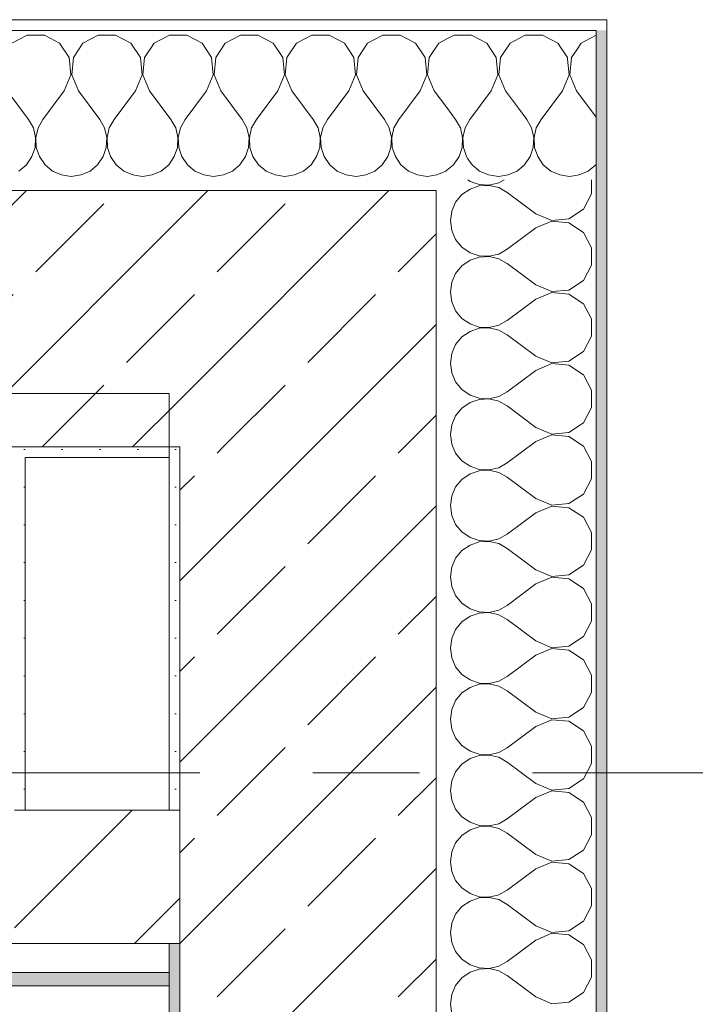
# Model space of a CAD drawing. Header units: metres. Extents: x -3.6 to 84.5, y -11 to 16.8.
# Tile 386 of 389: x 61.9 to 62.5, y 12.9 to 13.9. Entities that reach past the tile are written whole.
import ezdxf

# ---------------------------------------------------------------- set-up
doc = ezdxf.new("R2010")
doc.units = ezdxf.units.M
doc.header["$MEASUREMENT"] = 0
doc.linetypes.add('Strichlinie doppelt', pattern=[0.546806, 0.264583, -0.105833, 0.070556, -0.105833])
doc.linetypes.add('Wipeout_Contour', pattern=[1, 0, -1])
for name, color, linetype in [('451 - Universal.Achsen Raster', 7, 'Continuous'), ('604 - Struktur.Wand Aussen', 7, 'Continuous'), ('605 - Struktur.Wand Innen', 7, 'Continuous'), ('607 - Struktur.Stütze', 7, 'Continuous'), ('Neubau_653 - Abdeckung.TB Verkofferung', 7, 'Continuous')]:
    doc.layers.add(name, color=color, linetype=linetype)
pattern_1 = [(45, (0, 0), (-0.01767767, 0.01767767), [0, -0.025])]
pattern_2 = [(0, (0, 0), (0, 0.08660254), [0, -0.05]), (0, (0.025, 0.0433), (0, 0.08660254), [0, -0.05])]
pattern_3 = [(45, (0, 0), (-0.08485281, 0.08485281), []), (45, (-0.04243, 0.04243), (-0.08485281, 0.08485281), [0.09, -0.03])]
pattern_4 = [(45, (0, 0), (-0.06363961, 0.06363961), [])]

# ---------------------------------------------------------------- blocks, each defined once
blk = doc.blocks.new('*X17')
at = {"layer": '604 - Struktur.Wand Aussen', "color": 7, "linetype": 'Continuous', "lineweight": 5}
for p, q in [((62.30463, 13.705), (62.30678, 13.70352)), ((62.30678, 13.70352), (62.3155, 13.70058)), ((62.3155, 13.69942), (62.30678, 13.69648)), ((62.3155, 13.70058), (62.32469, 13.70013)), ((62.32469, 13.69987), (62.3155, 13.69942)), ((62.32469, 13.70013), (62.33364, 13.70222)), ((62.33364, 13.69778), (62.32469, 13.69987)), ((62.33364, 13.70222), (62.33868, 13.705)), ((62.42069, 13.69188), (62.42069, 13.705)), ((62.2992, 13.69127), (62.29334, 13.68419)), ((62.30678, 13.69648), (62.2992, 13.69127)), ((62.34169, 13.69333), (62.33364, 13.69778)), ((62.36836, 13.67333), (62.34169, 13.69333)), ((62.41302, 13.67757), (62.42069, 13.69188)), ((62.29334, 13.68419), (62.28963, 13.67578)), ((62.28963, 13.67578), (62.28836, 13.66667)), ((62.36836, 13.67333), (62.38333, 13.66705)), ((62.39949, 13.66858), (62.41302, 13.67757)), ((62.28836, 13.66667), (62.28963, 13.65756)), ((62.38333, 13.66629), (62.36836, 13.66)), ((62.38333, 13.66705), (62.39949, 13.66858)), ((62.39949, 13.66475), (62.38333, 13.66629)), ((62.41302, 13.65576), (62.39949, 13.66475)), ((62.28963, 13.65756), (62.29334, 13.64914)), ((62.36836, 13.66), (62.34169, 13.64)), ((62.42069, 13.64145), (62.41302, 13.65576)), ((62.29334, 13.64914), (62.2992, 13.64206)), ((62.2992, 13.64206), (62.30678, 13.63685)), ((62.30678, 13.63685), (62.3155, 13.63391)), ((62.32469, 13.63347), (62.33364, 13.63555)), ((62.33364, 13.63555), (62.34169, 13.64)), ((62.42069, 13.62521), (62.42069, 13.64145)), ((62.30678, 13.62981), (62.2992, 13.62461)), ((62.3155, 13.63275), (62.30678, 13.62981)), ((62.3155, 13.63391), (62.32469, 13.63347)), ((62.32469, 13.6332), (62.3155, 13.63275)), ((62.33364, 13.63112), (62.32469, 13.6332)), ((62.34169, 13.62667), (62.33364, 13.63112)), ((62.36836, 13.60667), (62.34169, 13.62667)), ((62.41302, 13.6109), (62.42069, 13.62521)), ((62.29334, 13.61752), (62.28963, 13.60911)), ((62.2992, 13.62461), (62.29334, 13.61752)), ((62.28963, 13.60911), (62.28836, 13.6)), ((62.36836, 13.60667), (62.38333, 13.60038)), ((62.39949, 13.60192), (62.41302, 13.6109)), ((62.28836, 13.6), (62.28963, 13.59089)), ((62.38333, 13.59962), (62.36836, 13.59333)), ((62.38333, 13.60038), (62.39949, 13.60192)), ((62.39949, 13.59808), (62.38333, 13.59962)), ((62.41302, 13.5891), (62.39949, 13.59808)), ((62.28963, 13.59089), (62.29334, 13.58248)), ((62.36836, 13.59333), (62.34169, 13.57333)), ((62.42069, 13.57479), (62.41302, 13.5891)), ((62.29334, 13.58248), (62.2992, 13.57539)), ((62.2992, 13.57539), (62.30678, 13.57019)), ((62.30678, 13.57019), (62.3155, 13.56725)), ((62.33364, 13.56888), (62.34169, 13.57333)), ((62.42069, 13.55855), (62.42069, 13.57479)), ((62.30678, 13.56315), (62.2992, 13.55794)), ((62.3155, 13.56609), (62.30678, 13.56315)), ((62.3155, 13.56725), (62.32469, 13.5668)), ((62.32469, 13.56653), (62.3155, 13.56609)), ((62.32469, 13.5668), (62.33364, 13.56888)), ((62.33364, 13.56445), (62.32469, 13.56653)), ((62.34169, 13.56), (62.33364, 13.56445)), ((62.2992, 13.55794), (62.29334, 13.55086)), ((62.36836, 13.54), (62.34169, 13.56)), ((62.41302, 13.54424), (62.42069, 13.55855)), ((62.28963, 13.54244), (62.28836, 13.53333)), ((62.29334, 13.55086), (62.28963, 13.54244)), ((62.39949, 13.53525), (62.41302, 13.54424)), ((62.28836, 13.53333), (62.28963, 13.52422)), ((62.36836, 13.54), (62.38333, 13.53371)), ((62.38333, 13.53295), (62.36836, 13.52667)), ((62.38333, 13.53371), (62.39949, 13.53525)), ((62.39949, 13.53142), (62.38333, 13.53295)), ((62.28963, 13.52422), (62.29334, 13.51581)), ((62.36836, 13.52667), (62.34169, 13.50667)), ((62.41302, 13.52243), (62.39949, 13.53142)), ((62.29334, 13.51581), (62.2992, 13.50873)), ((62.42069, 13.50812), (62.41302, 13.52243)), ((62.2992, 13.50873), (62.30678, 13.50352)), ((62.33364, 13.50222), (62.34169, 13.50667)), ((62.42069, 13.49188), (62.42069, 13.50812)), ((62.30678, 13.49648), (62.2992, 13.49127)), ((62.30678, 13.50352), (62.3155, 13.50058)), ((62.3155, 13.49942), (62.30678, 13.49648)), ((62.3155, 13.50058), (62.32469, 13.50013)), ((62.32469, 13.49987), (62.3155, 13.49942)), ((62.32469, 13.50013), (62.33364, 13.50222)), ((62.33364, 13.49778), (62.32469, 13.49987)), ((62.34169, 13.49333), (62.33364, 13.49778)), ((62.2992, 13.49127), (62.29334, 13.48419)), ((62.36836, 13.47333), (62.34169, 13.49333)), ((62.41302, 13.47757), (62.42069, 13.49188)), ((62.29334, 13.48419), (62.28963, 13.47578)), ((62.28963, 13.47578), (62.28836, 13.46667)), ((62.36836, 13.47333), (62.38333, 13.46705)), ((62.38333, 13.46705), (62.39949, 13.46858)), ((62.39949, 13.46858), (62.41302, 13.47757)), ((62.28836, 13.46667), (62.28963, 13.45756)), ((62.36836, 13.46), (62.34169, 13.44)), ((62.38333, 13.46629), (62.36836, 13.46)), ((62.39949, 13.46475), (62.38333, 13.46629)), ((62.41302, 13.45576), (62.39949, 13.46475)), ((62.28963, 13.45756), (62.29334, 13.44914)), ((62.42069, 13.44145), (62.41302, 13.45576)), ((62.29334, 13.44914), (62.2992, 13.44206)), ((62.2992, 13.44206), (62.30678, 13.43685)), ((62.42069, 13.42521), (62.42069, 13.44145)), ((62.30678, 13.43685), (62.3155, 13.43391)), ((62.3155, 13.43275), (62.30678, 13.42981)), ((62.3155, 13.43391), (62.32469, 13.43347)), ((62.32469, 13.4332), (62.3155, 13.43275)), ((62.32469, 13.43347), (62.33364, 13.43555)), ((62.33364, 13.43112), (62.32469, 13.4332)), ((62.33364, 13.43555), (62.34169, 13.44)), ((62.2992, 13.42461), (62.29334, 13.41752)), ((62.30678, 13.42981), (62.2992, 13.42461)), ((62.34169, 13.42667), (62.33364, 13.43112)), ((62.36836, 13.40667), (62.34169, 13.42667)), ((62.41302, 13.4109), (62.42069, 13.42521)), ((62.29334, 13.41752), (62.28963, 13.40911)), ((62.28963, 13.40911), (62.28836, 13.4)), ((62.36836, 13.40667), (62.38333, 13.40038)), ((62.39949, 13.40192), (62.41302, 13.4109)), ((62.28836, 13.4), (62.28963, 13.39089)), ((62.38333, 13.39962), (62.36836, 13.39333)), ((62.38333, 13.40038), (62.39949, 13.40192)), ((62.39949, 13.39808), (62.38333, 13.39962)), ((62.41302, 13.3891), (62.39949, 13.39808)), ((62.28963, 13.39089), (62.29334, 13.38248)), ((62.36836, 13.39333), (62.34169, 13.37333)), ((62.42069, 13.37479), (62.41302, 13.3891)), ((62.29334, 13.38248), (62.2992, 13.37539)), ((62.2992, 13.37539), (62.30678, 13.37019)), ((62.30678, 13.37019), (62.3155, 13.36725)), ((62.3155, 13.36725), (62.32469, 13.3668)), ((62.32469, 13.3668), (62.33364, 13.36888)), ((62.33364, 13.36888), (62.34169, 13.37333)), ((62.42069, 13.35855), (62.42069, 13.37479)), ((62.2992, 13.35794), (62.29334, 13.35086)), ((62.30678, 13.36315), (62.2992, 13.35794)), ((62.3155, 13.36609), (62.30678, 13.36315)), ((62.32469, 13.36653), (62.3155, 13.36609)), ((62.33364, 13.36445), (62.32469, 13.36653)), ((62.34169, 13.36), (62.33364, 13.36445)), ((62.36836, 13.34), (62.34169, 13.36)), ((62.41302, 13.34424), (62.42069, 13.35855)), ((62.29334, 13.35086), (62.28963, 13.34244)), ((62.28963, 13.34244), (62.28836, 13.33333)), ((62.36836, 13.34), (62.38333, 13.33371)), ((62.39949, 13.33525), (62.41302, 13.34424)), ((62.28836, 13.33333), (62.28963, 13.32422)), ((62.38333, 13.33295), (62.36836, 13.32667)), ((62.38333, 13.33371), (62.39949, 13.33525)), ((62.39949, 13.33142), (62.38333, 13.33295)), ((62.41302, 13.32243), (62.39949, 13.33142)), ((62.28963, 13.32422), (62.29334, 13.31581)), ((62.36836, 13.32667), (62.34169, 13.30667)), ((62.42069, 13.30812), (62.41302, 13.32243)), ((62.29334, 13.31581), (62.2992, 13.30873)), ((62.2992, 13.30873), (62.30678, 13.30352)), ((62.30678, 13.30352), (62.3155, 13.30058)), ((62.33364, 13.30222), (62.34169, 13.30667)), ((62.42069, 13.29188), (62.42069, 13.30812)), ((62.30678, 13.29648), (62.2992, 13.29127)), ((62.3155, 13.29942), (62.30678, 13.29648)), ((62.3155, 13.30058), (62.32469, 13.30013)), ((62.32469, 13.29987), (62.3155, 13.29942)), ((62.32469, 13.30013), (62.33364, 13.30222)), ((62.33364, 13.29778), (62.32469, 13.29987)), ((62.34169, 13.29333), (62.33364, 13.29778)), ((62.36836, 13.27333), (62.34169, 13.29333)), ((62.29334, 13.28419), (62.28963, 13.27578)), ((62.2992, 13.29127), (62.29334, 13.28419)), ((62.41302, 13.27757), (62.42069, 13.29188)), ((62.28963, 13.27578), (62.28836, 13.26667)), ((62.39949, 13.26858), (62.41302, 13.27757)), ((62.28836, 13.26667), (62.28963, 13.25756)), ((62.36836, 13.27333), (62.38333, 13.26705)), ((62.38333, 13.26629), (62.36836, 13.26)), ((62.38333, 13.26705), (62.39949, 13.26858)), ((62.39949, 13.26475), (62.38333, 13.26629)), ((62.28963, 13.25756), (62.29334, 13.24914)), ((62.36836, 13.26), (62.34169, 13.24)), ((62.41302, 13.25576), (62.39949, 13.26475)), ((62.29334, 13.24914), (62.2992, 13.24206)), ((62.42069, 13.24145), (62.41302, 13.25576)), ((62.2992, 13.24206), (62.30678, 13.23685)), ((62.33364, 13.23555), (62.34169, 13.24)), ((62.42069, 13.22521), (62.42069, 13.24145)), ((62.30678, 13.22981), (62.2992, 13.22461)), ((62.30678, 13.23685), (62.3155, 13.23391)), ((62.3155, 13.23275), (62.30678, 13.22981)), ((62.3155, 13.23391), (62.32469, 13.23347)), ((62.32469, 13.2332), (62.3155, 13.23275)), ((62.32469, 13.23347), (62.33364, 13.23555)), ((62.33364, 13.23112), (62.32469, 13.2332)), ((62.34169, 13.22667), (62.33364, 13.23112)), ((62.2992, 13.22461), (62.29334, 13.21752)), ((62.36836, 13.20667), (62.34169, 13.22667)), ((62.41302, 13.2109), (62.42069, 13.22521)), ((62.29334, 13.21752), (62.28963, 13.20911)), ((62.39949, 13.20192), (62.41302, 13.2109)), ((62.28963, 13.20911), (62.28836, 13.2)), ((62.36836, 13.20667), (62.38333, 13.20038)), ((62.38333, 13.20038), (62.39949, 13.20192)), ((62.28836, 13.2), (62.28963, 13.19089)), ((62.36836, 13.19333), (62.34169, 13.17333)), ((62.38333, 13.19962), (62.36836, 13.19333)), ((62.39949, 13.19808), (62.38333, 13.19962)), ((62.41302, 13.1891), (62.39949, 13.19808)), ((62.28963, 13.19089), (62.29334, 13.18248)), ((62.42069, 13.17479), (62.41302, 13.1891)), ((62.29334, 13.18248), (62.2992, 13.17539)), ((62.2992, 13.17539), (62.30678, 13.17019)), ((62.42069, 13.15855), (62.42069, 13.17479)), ((62.30678, 13.17019), (62.3155, 13.16725)), ((62.3155, 13.16609), (62.30678, 13.16315)), ((62.3155, 13.16725), (62.32469, 13.1668)), ((62.32469, 13.16653), (62.3155, 13.16609)), ((62.32469, 13.1668), (62.33364, 13.16888)), ((62.33364, 13.16445), (62.32469, 13.16653)), ((62.33364, 13.16888), (62.34169, 13.17333)), ((62.34169, 13.16), (62.33364, 13.16445)), ((62.2992, 13.15794), (62.29334, 13.15086)), ((62.30678, 13.16315), (62.2992, 13.15794)), ((62.36836, 13.14), (62.34169, 13.16)), ((62.41302, 13.14424), (62.42069, 13.15855)), ((62.29334, 13.15086), (62.28963, 13.14244)), ((62.28963, 13.14244), (62.28836, 13.13333)), ((62.36836, 13.14), (62.38333, 13.13371)), ((62.39949, 13.13525), (62.41302, 13.14424)), ((62.28836, 13.13333), (62.28963, 13.12422)), ((62.38333, 13.13295), (62.36836, 13.12667)), ((62.38333, 13.13371), (62.39949, 13.13525)), ((62.39949, 13.13142), (62.38333, 13.13295)), ((62.41302, 13.12243), (62.39949, 13.13142)), ((62.28963, 13.12422), (62.29334, 13.11581)), ((62.36836, 13.12667), (62.34169, 13.10667)), ((62.42069, 13.10812), (62.41302, 13.12243)), ((62.29334, 13.11581), (62.2992, 13.10873)), ((62.2992, 13.10873), (62.30678, 13.10352)), ((62.30678, 13.10352), (62.3155, 13.10058)), ((62.3155, 13.10058), (62.32469, 13.10013)), ((62.32469, 13.09987), (62.3155, 13.09942)), ((62.32469, 13.10013), (62.33364, 13.10222)), ((62.33364, 13.09778), (62.32469, 13.09987)), ((62.33364, 13.10222), (62.34169, 13.10667)), ((62.42069, 13.09188), (62.42069, 13.10812)), ((62.2992, 13.09127), (62.29334, 13.08419)), ((62.30678, 13.09648), (62.2992, 13.09127)), ((62.3155, 13.09942), (62.30678, 13.09648)), ((62.34169, 13.09333), (62.33364, 13.09778)), ((62.36836, 13.07333), (62.34169, 13.09333)), ((62.41302, 13.07757), (62.42069, 13.09188)), ((62.29334, 13.08419), (62.28963, 13.07578)), ((62.28963, 13.07578), (62.28836, 13.06667)), ((62.36836, 13.07333), (62.38333, 13.06705)), ((62.39949, 13.06858), (62.41302, 13.07757)), ((62.28836, 13.06667), (62.28963, 13.05756)), ((62.38333, 13.06629), (62.36836, 13.06)), ((62.38333, 13.06705), (62.39949, 13.06858)), ((62.39949, 13.06475), (62.38333, 13.06629)), ((62.41302, 13.05576), (62.39949, 13.06475)), ((62.28963, 13.05756), (62.29334, 13.04914)), ((62.36836, 13.06), (62.34169, 13.04)), ((62.42069, 13.04145), (62.41302, 13.05576)), ((62.29334, 13.04914), (62.2992, 13.04206)), ((62.2992, 13.04206), (62.30678, 13.03685)), ((62.30678, 13.03685), (62.3155, 13.03391)), ((62.32469, 13.03347), (62.33364, 13.03555)), ((62.33364, 13.03555), (62.34169, 13.04)), ((62.42069, 13.02521), (62.42069, 13.04145)), ((62.30678, 13.02981), (62.2992, 13.02461)), ((62.3155, 13.03275), (62.30678, 13.02981)), ((62.3155, 13.03391), (62.32469, 13.03347)), ((62.32469, 13.0332), (62.3155, 13.03275)), ((62.33364, 13.03112), (62.32469, 13.0332)), ((62.34169, 13.02667), (62.33364, 13.03112)), ((62.36836, 13.00667), (62.34169, 13.02667)), ((62.29334, 13.01752), (62.28963, 13.00911)), ((62.2992, 13.02461), (62.29334, 13.01752)), ((62.41302, 13.0109), (62.42069, 13.02521)), ((62.28963, 13.00911), (62.28836, 13)), ((62.39949, 13.00192), (62.41302, 13.0109)), ((62.28836, 13), (62.28963, 12.99089)), ((62.36836, 13.00667), (62.38333, 13.00038)), ((62.38333, 12.99962), (62.36836, 12.99333)), ((62.38333, 13.00038), (62.39949, 13.00192)), ((62.39949, 12.99808), (62.38333, 12.99962)), ((62.28963, 12.99089), (62.29334, 12.98248)), ((62.36836, 12.99333), (62.34169, 12.97333)), ((62.41302, 12.9891), (62.39949, 12.99808)), ((62.42069, 12.97479), (62.41302, 12.9891)), ((62.29334, 12.98248), (62.2992, 12.97539)), ((62.2992, 12.97539), (62.30678, 12.97019)), ((62.33364, 12.96888), (62.34169, 12.97333)), ((62.42069, 12.95855), (62.42069, 12.97479)), ((62.30678, 12.96315), (62.2992, 12.95794)), ((62.30678, 12.97019), (62.3155, 12.96725)), ((62.3155, 12.96609), (62.30678, 12.96315)), ((62.3155, 12.96725), (62.32469, 12.9668)), ((62.32469, 12.96653), (62.3155, 12.96609)), ((62.32469, 12.9668), (62.33364, 12.96888)), ((62.33364, 12.96445), (62.32469, 12.96653)), ((62.34169, 12.96), (62.33364, 12.96445)), ((62.2992, 12.95794), (62.29334, 12.95086)), ((62.36836, 12.94), (62.34169, 12.96)), ((62.41302, 12.94424), (62.42069, 12.95855)), ((62.29334, 12.95086), (62.28963, 12.94244)), ((62.39949, 12.93525), (62.41302, 12.94424)), ((62.28963, 12.94244), (62.28836, 12.93333)), ((62.36836, 12.94), (62.38333, 12.93371)), ((62.38333, 12.93371), (62.39949, 12.93525)), ((62.28836, 12.93333), (62.28963, 12.92422))]:
    blk.add_line(p, q, dxfattribs=at)
blk = doc.blocks.new('*X28')
at = {"layer": '604 - Struktur.Wand Aussen', "color": 7, "linetype": 'Continuous', "lineweight": 5}
for p, q in [((62.42503, 13.84056), (62.41546, 13.83543)), ((62.40192, 13.81947), (62.40038, 13.8033)), ((62.40671, 13.82669), (62.40192, 13.81947)), ((62.39962, 13.8033), (62.39821, 13.81818)), ((62.39333, 13.78833), (62.39962, 13.8033)), ((62.40038, 13.8033), (62.40667, 13.78833)), ((62.39333, 13.78833), (62.37333, 13.76167)), ((62.40667, 13.78833), (62.42503, 13.76386)), ((62.35215, 13.77213), (62.36, 13.76167)), ((62.36445, 13.75362), (62.36, 13.76167)), ((62.37333, 13.76167), (62.36888, 13.75362)), ((62.36653, 13.74466), (62.36445, 13.75362)), ((62.36888, 13.75362), (62.3668, 13.74466)), ((62.36609, 13.73547), (62.36653, 13.74466)), ((62.3668, 13.74466), (62.36725, 13.73547)), ((62.35794, 13.71918), (62.36315, 13.72676)), ((62.36315, 13.72676), (62.36609, 13.73547)), ((62.36725, 13.73547), (62.37019, 13.72676)), ((62.37019, 13.72676), (62.37539, 13.71918)), ((62.30485, 13.72482), (62.30873, 13.71918)), ((62.30873, 13.71918), (62.31581, 13.71331)), ((62.35086, 13.71331), (62.35794, 13.71918)), ((62.37539, 13.71918), (62.38248, 13.71331)), ((62.41752, 13.71331), (62.42461, 13.71918)), ((62.42461, 13.71918), (62.42503, 13.71979)), ((62.31581, 13.71331), (62.32422, 13.7096)), ((62.32422, 13.7096), (62.33333, 13.70833)), ((62.33333, 13.70833), (62.34244, 13.7096)), ((62.34244, 13.7096), (62.35086, 13.71331)), ((62.38248, 13.71331), (62.39089, 13.7096)), ((62.39089, 13.7096), (62.4, 13.70833)), ((62.4, 13.70833), (62.40911, 13.7096)), ((62.40911, 13.7096), (62.41752, 13.71331))]:
    blk.add_line(p, q, dxfattribs=at)
blk = doc.blocks.new('*X29')
at = {"layer": '604 - Struktur.Wand Aussen', "color": 7, "linetype": 'Continuous', "lineweight": 5}
for p, q in [((62.29188, 13.84066), (62.28502, 13.83699)), ((62.30812, 13.84066), (62.29188, 13.84066)), ((62.32243, 13.83299), (62.30812, 13.84066)), ((62.35855, 13.84066), (62.34424, 13.83299)), ((62.37479, 13.84066), (62.35855, 13.84066)), ((62.3891, 13.83299), (62.37479, 13.84066)), ((62.33142, 13.81947), (62.32243, 13.83299)), ((62.34424, 13.83299), (62.33525, 13.81947)), ((62.39808, 13.81947), (62.3891, 13.83299)), ((62.4109, 13.83299), (62.40671, 13.82669)), ((62.41546, 13.83543), (62.4109, 13.83299)), ((62.33295, 13.8033), (62.33142, 13.81947)), ((62.33525, 13.81947), (62.33371, 13.8033)), ((62.39821, 13.81818), (62.39808, 13.81947)), ((62.32667, 13.78833), (62.33295, 13.8033)), ((62.33371, 13.8033), (62.34, 13.78833)), ((62.32667, 13.78833), (62.30667, 13.76167)), ((62.34, 13.78833), (62.35215, 13.77213)), ((62.28502, 13.77274), (62.29333, 13.76167)), ((62.29778, 13.75362), (62.29333, 13.76167)), ((62.30667, 13.76167), (62.30222, 13.75362)), ((62.29987, 13.74466), (62.29778, 13.75362)), ((62.30222, 13.75362), (62.30013, 13.74466)), ((62.29942, 13.73547), (62.29987, 13.74466)), ((62.30013, 13.74466), (62.30058, 13.73547)), ((62.29127, 13.71918), (62.29648, 13.72676)), ((62.29648, 13.72676), (62.29942, 13.73547)), ((62.30058, 13.73547), (62.30352, 13.72676)), ((62.30352, 13.72676), (62.30485, 13.72482)), ((62.28502, 13.714), (62.29127, 13.71918))]:
    blk.add_line(p, q, dxfattribs=at)
blk = doc.blocks.new('*X47')
at = {"layer": '604 - Struktur.Wand Aussen', "color": 7, "linetype": 'Continuous', "lineweight": 5}
for p, q in [((61.89188, 13.84066), (61.87757, 13.83299)), ((61.90812, 13.84066), (61.89188, 13.84066)), ((61.92243, 13.83299), (61.90812, 13.84066)), ((61.95855, 13.84066), (61.94424, 13.83299)), ((61.97479, 13.84066), (61.95855, 13.84066)), ((61.9891, 13.83299), (61.97479, 13.84066)), ((62.02521, 13.84066), (62.0109, 13.83299)), ((62.04145, 13.84066), (62.02521, 13.84066)), ((62.05576, 13.83299), (62.04145, 13.84066)), ((62.09188, 13.84066), (62.07757, 13.83299)), ((62.10812, 13.84066), (62.09188, 13.84066)), ((62.12243, 13.83299), (62.10812, 13.84066)), ((62.15855, 13.84066), (62.14424, 13.83299)), ((62.17479, 13.84066), (62.15855, 13.84066)), ((62.1891, 13.83299), (62.17479, 13.84066)), ((62.22521, 13.84066), (62.2109, 13.83299)), ((62.24145, 13.84066), (62.22521, 13.84066)), ((62.25576, 13.83299), (62.24145, 13.84066)), ((61.93142, 13.81947), (61.92243, 13.83299)), ((61.94424, 13.83299), (61.93525, 13.81947)), ((61.99808, 13.81947), (61.9891, 13.83299)), ((62.0109, 13.83299), (62.00192, 13.81947)), ((62.06475, 13.81947), (62.05576, 13.83299)), ((62.07757, 13.83299), (62.06858, 13.81947)), ((62.13142, 13.81947), (62.12243, 13.83299)), ((62.14424, 13.83299), (62.13525, 13.81947)), ((62.19808, 13.81947), (62.1891, 13.83299)), ((62.2109, 13.83299), (62.20192, 13.81947)), ((62.26475, 13.81947), (62.25576, 13.83299)), ((62.27757, 13.83299), (62.26858, 13.81947)), ((62.28502, 13.83699), (62.27757, 13.83299)), ((61.93295, 13.8033), (61.93142, 13.81947)), ((61.93525, 13.81947), (61.93371, 13.8033)), ((61.99962, 13.8033), (61.99808, 13.81947)), ((62.00192, 13.81947), (62.00038, 13.8033)), ((62.06629, 13.8033), (62.06475, 13.81947)), ((62.06858, 13.81947), (62.06705, 13.8033)), ((62.13295, 13.8033), (62.13142, 13.81947)), ((62.13525, 13.81947), (62.13371, 13.8033)), ((62.19962, 13.8033), (62.19808, 13.81947)), ((62.20192, 13.81947), (62.20038, 13.8033)), ((62.26629, 13.8033), (62.26475, 13.81947)), ((62.26858, 13.81947), (62.26705, 13.8033)), ((61.92667, 13.78833), (61.93295, 13.8033)), ((61.93371, 13.8033), (61.94, 13.78833)), ((61.99333, 13.78833), (61.99962, 13.8033)), ((62.00038, 13.8033), (62.00667, 13.78833)), ((62.06, 13.78833), (62.06629, 13.8033)), ((62.06705, 13.8033), (62.07333, 13.78833)), ((62.12667, 13.78833), (62.13295, 13.8033)), ((62.13371, 13.8033), (62.14, 13.78833)), ((62.19333, 13.78833), (62.19962, 13.8033)), ((62.20038, 13.8033), (62.20667, 13.78833)), ((62.26, 13.78833), (62.26629, 13.8033)), ((62.26705, 13.8033), (62.27333, 13.78833)), ((61.87333, 13.78833), (61.89333, 13.76167)), ((61.92667, 13.78833), (61.90667, 13.76167)), ((61.94, 13.78833), (61.96, 13.76167)), ((61.99333, 13.78833), (61.97333, 13.76167)), ((62.00667, 13.78833), (62.02667, 13.76167)), ((62.06, 13.78833), (62.04, 13.76167)), ((62.07333, 13.78833), (62.09333, 13.76167)), ((62.12667, 13.78833), (62.10667, 13.76167)), ((62.14, 13.78833), (62.16, 13.76167)), ((62.19333, 13.78833), (62.17333, 13.76167)), ((62.20667, 13.78833), (62.22667, 13.76167)), ((62.26, 13.78833), (62.24, 13.76167)), ((62.27333, 13.78833), (62.28502, 13.77274)), ((61.89778, 13.75362), (61.89333, 13.76167)), ((61.90667, 13.76167), (61.90222, 13.75362)), ((61.96445, 13.75362), (61.96, 13.76167)), ((61.97333, 13.76167), (61.96888, 13.75362)), ((62.03112, 13.75362), (62.02667, 13.76167)), ((62.04, 13.76167), (62.03555, 13.75362)), ((62.09778, 13.75362), (62.09333, 13.76167)), ((62.10667, 13.76167), (62.10222, 13.75362)), ((62.16445, 13.75362), (62.16, 13.76167)), ((62.17333, 13.76167), (62.16888, 13.75362)), ((62.23112, 13.75362), (62.22667, 13.76167)), ((62.24, 13.76167), (62.23555, 13.75362)), ((61.89987, 13.74466), (61.89778, 13.75362)), ((61.90222, 13.75362), (61.90013, 13.74466)), ((61.96653, 13.74466), (61.96445, 13.75362)), ((61.96888, 13.75362), (61.9668, 13.74466)), ((62.0332, 13.74466), (62.03112, 13.75362)), ((62.03555, 13.75362), (62.03347, 13.74466)), ((62.09987, 13.74466), (62.09778, 13.75362)), ((62.10222, 13.75362), (62.10013, 13.74466)), ((62.16653, 13.74466), (62.16445, 13.75362)), ((62.16888, 13.75362), (62.1668, 13.74466)), ((62.2332, 13.74466), (62.23112, 13.75362)), ((62.23555, 13.75362), (62.23347, 13.74466)), ((61.89942, 13.73547), (61.89987, 13.74466)), ((61.90013, 13.74466), (61.90058, 13.73547)), ((61.96609, 13.73547), (61.96653, 13.74466)), ((61.9668, 13.74466), (61.96725, 13.73547)), ((62.03275, 13.73547), (62.0332, 13.74466)), ((62.03347, 13.74466), (62.03391, 13.73547)), ((62.09942, 13.73547), (62.09987, 13.74466)), ((62.10013, 13.74466), (62.10058, 13.73547)), ((62.16609, 13.73547), (62.16653, 13.74466)), ((62.1668, 13.74466), (62.16725, 13.73547)), ((62.23275, 13.73547), (62.2332, 13.74466)), ((62.23347, 13.74466), (62.23391, 13.73547)), ((61.89127, 13.71918), (61.89648, 13.72676)), ((61.89648, 13.72676), (61.89942, 13.73547)), ((61.90058, 13.73547), (61.90352, 13.72676)), ((61.90352, 13.72676), (61.90873, 13.71918)), ((61.95794, 13.71918), (61.96315, 13.72676)), ((61.96315, 13.72676), (61.96609, 13.73547)), ((61.96725, 13.73547), (61.97019, 13.72676)), ((61.97019, 13.72676), (61.97539, 13.71918)), ((62.02461, 13.71918), (62.02981, 13.72676)), ((62.02981, 13.72676), (62.03275, 13.73547)), ((62.03391, 13.73547), (62.03685, 13.72676)), ((62.03685, 13.72676), (62.04206, 13.71918)), ((62.09127, 13.71918), (62.09648, 13.72676)), ((62.09648, 13.72676), (62.09942, 13.73547)), ((62.10058, 13.73547), (62.10352, 13.72676)), ((62.10352, 13.72676), (62.10873, 13.71918)), ((62.15794, 13.71918), (62.16315, 13.72676)), ((62.16315, 13.72676), (62.16609, 13.73547)), ((62.16725, 13.73547), (62.17019, 13.72676)), ((62.17019, 13.72676), (62.17539, 13.71918)), ((62.22461, 13.71918), (62.22981, 13.72676)), ((62.22981, 13.72676), (62.23275, 13.73547)), ((62.23391, 13.73547), (62.23685, 13.72676)), ((62.23685, 13.72676), (62.24206, 13.71918)), ((61.88419, 13.71331), (61.89127, 13.71918)), ((61.90873, 13.71918), (61.91581, 13.71331)), ((61.95086, 13.71331), (61.95794, 13.71918)), ((61.97539, 13.71918), (61.98248, 13.71331)), ((62.01752, 13.71331), (62.02461, 13.71918)), ((62.04206, 13.71918), (62.04914, 13.71331)), ((62.08419, 13.71331), (62.09127, 13.71918)), ((62.10873, 13.71918), (62.11581, 13.71331)), ((62.15086, 13.71331), (62.15794, 13.71918)), ((62.17539, 13.71918), (62.18248, 13.71331)), ((62.21752, 13.71331), (62.22461, 13.71918)), ((62.24206, 13.71918), (62.24914, 13.71331)), ((61.91581, 13.71331), (61.92422, 13.7096)), ((61.92422, 13.7096), (61.93333, 13.70833)), ((61.93333, 13.70833), (61.94244, 13.7096)), ((61.94244, 13.7096), (61.95086, 13.71331)), ((61.98248, 13.71331), (61.99089, 13.7096)), ((61.99089, 13.7096), (62, 13.70833)), ((62, 13.70833), (62.00911, 13.7096)), ((62.00911, 13.7096), (62.01752, 13.71331)), ((62.04914, 13.71331), (62.05756, 13.7096)), ((62.05756, 13.7096), (62.06667, 13.70833)), ((62.06667, 13.70833), (62.07578, 13.7096)), ((62.07578, 13.7096), (62.08419, 13.71331)), ((62.11581, 13.71331), (62.12422, 13.7096)), ((62.12422, 13.7096), (62.13333, 13.70833)), ((62.13333, 13.70833), (62.14244, 13.7096)), ((62.14244, 13.7096), (62.15086, 13.71331)), ((62.18248, 13.71331), (62.19089, 13.7096)), ((62.19089, 13.7096), (62.2, 13.70833)), ((62.2, 13.70833), (62.20911, 13.7096)), ((62.20911, 13.7096), (62.21752, 13.71331)), ((62.24914, 13.71331), (62.25756, 13.7096)), ((62.25756, 13.7096), (62.26667, 13.70833)), ((62.26667, 13.70833), (62.27578, 13.7096)), ((62.27578, 13.7096), (62.28419, 13.71331)), ((62.28419, 13.71331), (62.28502, 13.714))]:
    blk.add_line(p, q, dxfattribs=at)

msp = doc.modelspace()

# ---------------------------------------------------------------- hatches: boundary and pattern name
at = {"layer": '604 - Struktur.Wand Aussen', "linetype": 'Continuous', "lineweight": 0, "true_color": 0x000000}
h = msp.add_hatch(dxfattribs=at)
h.set_pattern_fill('Verputz_0001', color=18, style=0, pattern_type=2)
h.set_pattern_definition(pattern_2)
h.paths.add_polyline_path([(62.42502, 13.855), (61.15, 13.855), (61.15, 13.845), (62.42502, 13.845)])
h = msp.add_hatch(dxfattribs=at)
h.set_pattern_fill('Verputz_0001', color=18, style=0, pattern_type=2)
h.set_pattern_definition(pattern_2)
h.paths.add_polyline_path([(62.42502, 13.845), (62.43503, 13.845), (62.43503, 13.855)])
h = msp.add_hatch(dxfattribs=at)
h.set_pattern_fill('Verputz_0001', color=18, style=0, pattern_type=2)
h.set_pattern_definition(pattern_2)
h.paths.add_polyline_path([(62.42502, 13.855), (62.42502, 13.845), (62.43503, 13.855)])
h = msp.add_hatch(dxfattribs=at)
h.set_pattern_fill('Verputz_0001', color=18, style=0, pattern_type=2)
h.set_pattern_definition(pattern_2)
h.paths.add_polyline_path([(62.42502, 7.935), (62.43503, 7.935), (62.43503, 13.845), (62.42502, 13.845)])
h = msp.add_hatch(dxfattribs=at)
h.set_pattern_fill('Beton__Stahlbeton_0001', color=18, style=0, pattern_type=2)
h.set_pattern_definition(pattern_3)
h.paths.add_polyline_path([(61.14, 13.575), (61.14, 13.505), (61.15, 13.505), (61.15, 13.455), (62.03502, 13.455), (62.03502, 13.695), (61.18, 13.695), (61.18, 13.575), (61.15, 13.575)])
h = msp.add_hatch(dxfattribs=at)
h.set_pattern_fill('Beton__Stahlbeton_0001', color=18, style=0, pattern_type=2)
h.set_pattern_definition(pattern_3)
h.paths.add_polyline_path([(62.03502, 13.455), (62.27503, 13.455), (62.27503, 13.695)])
h = msp.add_hatch(dxfattribs=at)
h.set_pattern_fill('Beton__Stahlbeton_0001', color=18, style=0, pattern_type=2)
h.set_pattern_definition(pattern_3)
h.paths.add_polyline_path([(62.03502, 13.455), (62.27503, 13.695), (62.03502, 13.695)])
h = msp.add_hatch(dxfattribs=at)
h.set_pattern_fill('Gips_0001', color=18, style=0, pattern_type=2)
h.set_pattern_definition(pattern_1)
h.paths.add_polyline_path([(61.88999, 13.445), (62.02502, 13.445), (62.02502, 13.455), (61.88999, 13.455)])
h = msp.add_hatch(dxfattribs=at)
h.set_pattern_fill('Gips_0001', color=18, style=0, pattern_type=2)
h.set_pattern_definition(pattern_1)
h.paths.add_polyline_path([(62.02502, 13.445), (62.03502, 13.445), (62.03502, 13.455)])
h = msp.add_hatch(dxfattribs=at)
h.set_pattern_fill('Gips_0001', color=18, style=0, pattern_type=2)
h.set_pattern_definition(pattern_1)
h.paths.add_polyline_path([(62.02502, 13.445), (62.03502, 13.455), (62.02502, 13.455)])
h = msp.add_hatch(dxfattribs=at)
h.set_pattern_fill('Beton__Stahlbeton_0001', color=18, style=0, pattern_type=2)
h.set_pattern_definition(pattern_3)
h.paths.add_polyline_path([(62.03502, 7.935), (62.08502, 7.935), (62.15503, 7.935), (62.27503, 7.935), (62.27503, 13.455), (62.03502, 13.455)])
h = msp.add_hatch(dxfattribs=at)
h.set_pattern_fill('Gips_0001', color=18, style=0, pattern_type=2)
h.set_pattern_definition(pattern_1)
h.paths.add_polyline_path([(62.02502, 13.445), (62.02502, 13.11498), (62.03502, 13.11498), (62.03502, 13.445)])
h = msp.add_hatch(dxfattribs=at)
h.set_pattern_fill('Gips_0001', color=18, style=0, pattern_type=2)
h.set_pattern_definition(pattern_1)
h.paths.add_polyline_path([(62.02502, 12.98998), (62.02502, 8.50998), (62.03502, 8.50998), (62.03502, 12.98998)])
at = {"layer": '607 - Struktur.Stütze', "linetype": 'Continuous', "lineweight": 0, "true_color": 0x000000}
h = msp.add_hatch(dxfattribs=at)
h.set_pattern_fill('Gips_0001', color=18, style=0, pattern_type=2)
h.set_pattern_definition(pattern_1)
h.paths.add_polyline_path([(61.56999, 13.445), (61.57999, 13.445), (61.57999, 13.44998), (61.87999, 13.44998), (61.87999, 13.445), (61.88999, 13.445), (61.88999, 13.455), (61.56999, 13.455)])
h = msp.add_hatch(dxfattribs=at)
h.set_pattern_fill('Gips_0001', color=18, style=0, pattern_type=2)
h.set_pattern_definition(pattern_1)
h.paths.add_polyline_path([(61.88999, 13.445), (61.87999, 13.445), (61.87999, 13.11498), (61.88999, 13.11498)])
at = {"layer": 'Neubau_653 - Abdeckung.TB Verkofferung', "linetype": 'Continuous', "lineweight": 0, "true_color": 0x000000}
h = msp.add_hatch(dxfattribs=at)
h.set_pattern_fill('Gips_0001', color=18, style=0, pattern_type=2)
h.set_pattern_definition(pattern_1)
h.paths.add_polyline_path([(58.31503, 12.95048), (62.02502, 12.95048), (62.02502, 12.96298), (58.31503, 12.96298)])

# ---------------------------------------------------------------- linework, layer by layer
at = {"layer": '451 - Universal.Achsen Raster', "color": 160, "linetype": 'Strichlinie doppelt', "lineweight": 9, "true_color": 0x3232ff}
msp.add_line((64.93502, 13.14998), (-3.175, 13.14998), dxfattribs=at)
at = {"layer": '604 - Struktur.Wand Aussen', "color": 7, "linetype": 'Continuous', "lineweight": 5}
for p, q in [((62.28502, 13.845), (61.18, 13.845)), ((62.42502, 13.845), (62.28502, 13.845)), ((62.42502, 13.705), (62.42502, 13.845)), ((62.42502, 13.705), (62.42502, 13.845)), ((62.42502, 7.935), (62.42502, 13.705))]:
    msp.add_line(p, q, dxfattribs=at)
at = {"layer": '604 - Struktur.Wand Aussen', "color": 7, "linetype": 'Continuous', "lineweight": 13}
for p, q in [((62.03502, 13.695), (61.18, 13.695)), ((62.27503, 13.695), (62.03502, 13.695)), ((62.27503, 13.455), (62.27503, 13.695)), ((62.27503, 13.455), (62.27503, 13.695)), ((61.15, 13.455), (62.03502, 13.455)), ((62.03502, 13.445), (62.03502, 13.455)), ((62.03502, 13.445), (62.03502, 13.455)), ((62.27503, 7.935), (62.27503, 13.455)), ((62.03502, 13.445), (62.03502, 13.11498)), ((62.03502, 12.98998), (62.03502, 13.11498)), ((62.03502, 12.98998), (62.03502, 8.50998))]:
    msp.add_line(p, q, dxfattribs=at)
at = {"layer": '604 - Struktur.Wand Aussen', "color": 7, "linetype": 'Continuous', "lineweight": 18}
for p, q in [((62.03502, 13.11498), (62.02502, 13.11498)), ((62.02502, 12.98998), (62.03502, 12.98998))]:
    msp.add_line(p, q, dxfattribs=at)
at = {"layer": '604 - Struktur.Wand Aussen', "color": 7, "linetype": 'Continuous', "lineweight": 5, "flags": 128}
for points in [[(62.43503, 13.855), (61.15, 13.855)], [(62.43503, 13.855), (62.43503, 13.845)], [(62.43503, 7.935), (62.43503, 13.845)], [(61.88999, 13.445), (62.02502, 13.445)], [(62.02502, 13.445), (62.02502, 13.11498)], [(62.02502, 12.98998), (62.02502, 8.50998)]]:
    msp.add_lwpolyline(points, dxfattribs=at)
at = {"layer": '607 - Struktur.Stütze', "color": 7, "linetype": 'Continuous', "lineweight": 5, "flags": 128}
msp.add_lwpolyline([(61.88999, 13.11498), (61.88999, 13.445)], dxfattribs=at)
at = {"layer": 'Neubau_653 - Abdeckung.TB Verkofferung', "color": 1, "linetype": 'Continuous', "lineweight": 9}
for p, q in [((51.12003, 13.50498), (62.02502, 13.50498)), ((62.02502, 12.95048), (62.02502, 13.50498)), ((51.12003, 12.95048), (62.02502, 12.95048))]:
    msp.add_line(p, q, dxfattribs=at)
at = {"layer": 'Neubau_653 - Abdeckung.TB Verkofferung', "color": 1, "linetype": 'Continuous', "lineweight": 5}
for p, q in [((62.02502, 12.98998), (58.31503, 12.98998)), ((62.02502, 12.96298), (58.31503, 12.96298)), ((62.02502, 12.95048), (58.31503, 12.95048))]:
    msp.add_line(p, q, dxfattribs=at)
at = {"layer": 'Neubau_653 - Abdeckung.TB Verkofferung', "color": 1, "linetype": 'Continuous', "lineweight": 5, "flags": 128}
msp.add_lwpolyline([(62.02502, 12.98998), (62.02502, 12.96298), (62.02502, 12.95048)], dxfattribs=at)

# ---------------------------------------------------------------- block references
at = {"layer": '604 - Struktur.Wand Aussen', "color": 7, "lineweight": 18}
for name in ['*X47', '*X29', '*X28', '*X17']:
    msp.add_blockref(name, (0, 0), dxfattribs=at)

# ---------------------------------------------------------------- next in the draw order: wipeouts: each hides what was drawn before it
at = {"color": 254, "linetype": 'Wipeout_Contour', "lineweight": 0, "ltscale": 253.561242}
msp.add_wipeout([(62.02502, 13.11498), (62.02502, 12.98998), (62.03502, 12.98998), (62.03502, 13.11498)], dxfattribs=at).dxf.layer = '605 - Struktur.Wand Innen'

# ---------------------------------------------------------------- next in the draw order: hatches: boundary and pattern name
at = {"layer": '605 - Struktur.Wand Innen', "linetype": 'Continuous', "lineweight": 0, "true_color": 0x000000}
h = msp.add_hatch(dxfattribs=at)
h.set_pattern_fill('MW_Ziegel_0001', color=18, style=0, pattern_type=2)
h.set_pattern_definition(pattern_4)
h.paths.add_polyline_path([(62.02502, 13.11498), (62.02502, 12.98998), (62.03502, 12.98998), (62.03502, 13.11498)])

# ---------------------------------------------------------------- next in the draw order: linework, layer by layer
at = {"layer": '604 - Struktur.Wand Aussen', "color": 7, "linetype": 'Continuous', "lineweight": 13}
msp.add_line((62.03502, 12.98998), (62.03502, 13.11498), dxfattribs=at)

# ---------------------------------------------------------------- next in the draw order: wipeouts: each hides what was drawn before it
at = {"color": 254, "linetype": 'Wipeout_Contour', "lineweight": 0, "ltscale": 253.257408}
msp.add_wipeout([(61.87999, 12.98998), (62.02502, 12.98998), (62.02502, 13.11498), (61.87999, 13.11498)], dxfattribs=at).dxf.layer = '605 - Struktur.Wand Innen'

# ---------------------------------------------------------------- next in the draw order: hatches: boundary and pattern name
at = {"layer": '605 - Struktur.Wand Innen', "linetype": 'Continuous', "lineweight": 0, "true_color": 0x000000}
h = msp.add_hatch(dxfattribs=at)
h.set_pattern_fill('MW_Ziegel_0001', color=18, style=0, pattern_type=2)
h.set_pattern_definition(pattern_4)
h.paths.add_polyline_path([(61.87999, 12.98998), (62.02502, 12.98998), (62.02502, 13.11498), (61.87999, 13.11498)])

# ---------------------------------------------------------------- next in the draw order: linework, layer by layer
at = {"layer": '604 - Struktur.Wand Aussen', "color": 7, "linetype": 'Continuous', "lineweight": 18}
for p, q in [((62.03502, 13.11498), (62.02502, 13.11498)), ((62.02502, 12.98998), (62.03502, 12.98998))]:
    msp.add_line(p, q, dxfattribs=at)
at = {"layer": '605 - Struktur.Wand Innen', "color": 7, "linetype": 'Continuous', "lineweight": 18, "flags": 128}
for points in [[(62.02502, 13.11498), (61.87999, 13.11498)], [(61.87999, 12.98998), (62.02502, 12.98998)]]:
    msp.add_lwpolyline(points, dxfattribs=at)

doc.saveas('drawing.dxf')
